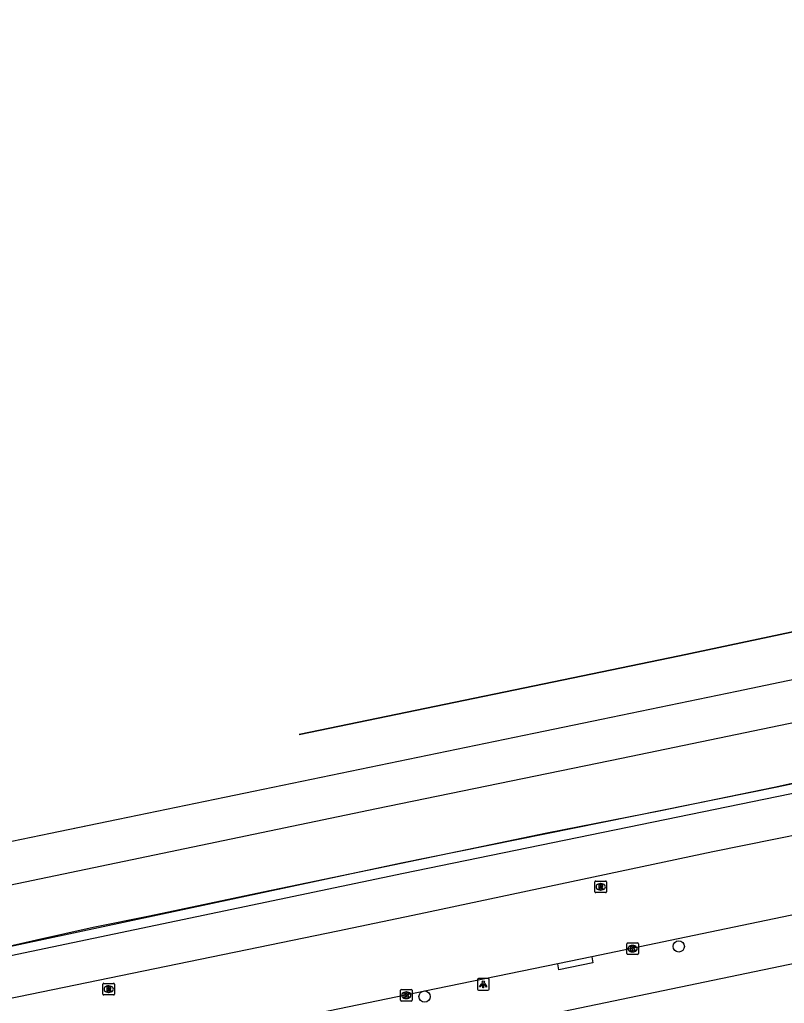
# Model space of a CAD drawing. Extents: x 162990 to 165007, y 383433 to 384336.
# Drawn here: x 164040.8 to 164106.7, y 384166.2 to 384251 of the extents above; entities that cross this region are included whole.
import ezdxf

# ---------------------------------------------------------------- set-up
doc = ezdxf.new("R2010")
doc.units = 0
for name, color, linetype in [('IMGEO_Boom', 7, 'Continuous'), ('IMGEO_Geluidsscherm', 7, 'Continuous'), ('IMGEO_Haag', 7, 'Continuous'), ('IMGEO_Hek', 7, 'Continuous'), ('IMGEO_Kolk', 7, 'Continuous'), ('IMGEO_Lichtpunt', 7, 'Continuous'), ('IMGEO_Rijbaan_lokaal_gesloten', 7, 'Continuous'), ('IMGEO_Rioolput', 7, 'Continuous'), ('IMGEO_Spoor', 7, 'Continuous'), ('IMGEO_Spoorbaan_halfverhard', 7, 'Continuous'), ('IMGEO_Voetpad_open', 7, 'Continuous')]:
    doc.layers.add(name, color=color, linetype=linetype)

msp = doc.modelspace()

# ---------------------------------------------------------------- linework, layer by layer
at = {"layer": 'IMGEO_Boom'}
for centre in [(164097.587, 384171.084), (164075.689, 384166.76)]:
    msp.add_circle(centre, 0.489, dxfattribs=at)
at = {"layer": 'IMGEO_Geluidsscherm'}
msp.add_lwpolyline([(164032.408, 384169.426), (164042.242, 384171.643), (164047.123, 384172.737), (164051.97, 384173.728), (164061.762, 384175.788), (164071.604, 384177.826), (164086.223, 384180.877), (164096.055, 384182.81), (164105.823, 384184.809), (164115.598, 384186.979), (164125.423, 384189.022), (164131.529, 384190.317), (164140.846, 384192.235), (164149.08, 384193.949), (164157.857, 384195.735), (164165.757, 384197.284), (164171.413, 384198.388), (164182.191, 384200.754), (164188.653, 384202.187), (164197.889, 384204.143), (164208.612, 384206.353), (164222.309, 384209.203), (164232.177, 384211.07), (164237.019, 384211.987)], dxfattribs=at)
at = {"layer": 'IMGEO_Haag'}
msp.add_lwpolyline([(163892.562, 384140.484), (163892.745, 384139.603), (163976.433, 384156.982), (164073.867, 384177.406), (164173.737, 384197.907), (164238.498, 384211.23), (164245.279, 384212.748), (164245.015, 384213.611)], dxfattribs=at)
at = {"layer": 'IMGEO_Hek'}
msp.add_lwpolyline([(164160.968, 384209.559), (164097.649, 384196.147), (164064.865, 384189.352)], dxfattribs=at)
at = {"layer": 'IMGEO_Kolk'}
for p, q in [((164093.105, 384170.463), (164093.105, 384171.315)), ((164093.18, 384171.389), (164094.032, 384171.389)), ((164093.593, 384171.169), (164093.618, 384171.169)), ((164094.106, 384171.315), (164094.106, 384170.463)), ((164094.032, 384170.389), (164093.18, 384170.389)), ((164093.616, 384170.609), (164093.591, 384170.609)), ((164073.609, 384166.451), (164073.609, 384167.303)), ((164073.684, 384167.377), (164074.536, 384167.377)), ((164074.097, 384167.157), (164074.122, 384167.157)), ((164074.61, 384167.303), (164074.61, 384166.451)), ((164074.536, 384166.377), (164073.684, 384166.377)), ((164074.12, 384166.597), (164074.095, 384166.597))]:
    msp.add_line(p, q, dxfattribs=at)
for points in [[(164093.105, 384170.463), (164093.105, 384171.315)], [(164093.18, 384171.389), (164094.032, 384171.389)], [(164094.106, 384171.315), (164094.106, 384170.463)], [(164094.032, 384170.389), (164093.18, 384170.389)], [(164093.426, 384171.089), (164093.549, 384171.089), (164093.549, 384170.938), (164093.679, 384171.089), (164093.843, 384171.089), (164093.697, 384170.938), (164093.85, 384170.689), (164093.698, 384170.689), (164093.613, 384170.853), (164093.549, 384170.786), (164093.549, 384170.689), (164093.426, 384170.689), (164093.426, 384171.089)], [(164073.609, 384166.451), (164073.609, 384167.303)], [(164073.684, 384167.377), (164074.536, 384167.377)], [(164073.93, 384167.077), (164074.053, 384167.077), (164074.053, 384166.926), (164074.183, 384167.077), (164074.347, 384167.077), (164074.201, 384166.926), (164074.354, 384166.677), (164074.202, 384166.677), (164074.117, 384166.841), (164074.053, 384166.774), (164074.053, 384166.677), (164073.93, 384166.677), (164073.93, 384167.077)], [(164074.61, 384167.303), (164074.61, 384166.451)], [(164074.536, 384166.377), (164073.684, 384166.377)]]:
    msp.add_lwpolyline(points, dxfattribs=at)
for centre, start, end in [((164093.182, 384171.313), 91.55205, 178.44795), ((164093.182, 384171.313), 91.55205, 178.44795), ((164094.03, 384171.313), 1.55205, 88.44795), ((164094.03, 384171.313), 1.55205, 88.44795), ((164093.182, 384170.465), 181.55205, 268.44795), ((164093.182, 384170.465), 181.55205, 268.44795), ((164094.03, 384170.465), 271.55205, 358.44795), ((164094.03, 384170.465), 271.55205, 358.44795), ((164073.686, 384167.301), 91.55205, 178.44795), ((164073.686, 384167.301), 91.55205, 178.44795), ((164074.534, 384167.301), 1.55205, 88.44795), ((164074.534, 384167.301), 1.55205, 88.44795), ((164073.686, 384166.453), 181.55205, 268.44795), ((164073.686, 384166.453), 181.55205, 268.44795), ((164074.534, 384166.453), 271.55205, 358.44795), ((164074.534, 384166.453), 271.55205, 358.44795)]:
    msp.add_arc(centre, 0.0765, start, end, dxfattribs=at)
for centre, major_axis, ratio, start_param, end_param in [((164093.592, 384170.889), (-0.387, 0.002), 0.722429, 4.712389, 7.853982), ((164093.617, 384170.889), (-0.39, 0.002), 0.717154, 1.570796, 4.712389), ((164074.096, 384166.877), (-0.387, 0.002), 0.722429, 4.712389, 7.853982), ((164074.121, 384166.877), (-0.39, 0.002), 0.717154, 1.570796, 4.712389)]:
    msp.add_ellipse(centre, major_axis=major_axis, ratio=ratio, start_param=start_param, end_param=end_param, dxfattribs=at)
at = {"layer": 'IMGEO_Lichtpunt'}
for p, q in [((164080.241, 384168.214), (164080.241, 384167.407)), ((164080.241, 384168.214), (164080.241, 384167.407)), ((164081.143, 384168.309), (164080.335, 384168.309)), ((164081.143, 384168.309), (164080.335, 384168.309)), ((164081.237, 384167.407), (164081.237, 384168.214)), ((164081.237, 384167.407), (164081.237, 384168.214)), ((164080.335, 384167.313), (164081.143, 384167.313)), ((164080.335, 384167.313), (164081.143, 384167.313))]:
    msp.add_line(p, q, dxfattribs=at)
for points in [[(164080.615, 384167.878), (164080.654, 384167.85), (164080.466, 384167.588), (164080.428, 384167.615), (164080.615, 384167.878)], [(164080.717, 384167.83), (164080.764, 384167.83), (164080.764, 384167.508), (164080.717, 384167.508), (164080.717, 384167.83)], [(164080.827, 384167.85), (164080.865, 384167.877), (164081.052, 384167.615), (164081.013, 384167.587), (164080.827, 384167.85)]]:
    msp.add_lwpolyline(points, dxfattribs=at)
msp.add_circle((164080.74, 384168.012), 0.0994, dxfattribs=at)
for centre, start, end in [((164080.335, 384168.214), 90, 180), ((164080.335, 384168.214), 90, 180), ((164081.143, 384168.214), 0, 90), ((164081.143, 384168.214), 0, 90), ((164080.335, 384167.407), 180, 270), ((164080.335, 384167.407), 180, 270), ((164081.143, 384167.407), 270, 0), ((164081.143, 384167.407), 270, 360)]:
    msp.add_arc(centre, 0.0946, start, end, dxfattribs=at)
at = {"layer": 'IMGEO_Rijbaan_lokaal_gesloten'}
for points in [[(164013.045, 384161.087), (164068.214, 384172.427), (164075.211, 384173.907), (164100.528, 384179.263), (164113.878, 384181.981)], [(164115.306, 384175.437), (164090.089, 384170.183)], [(164087.16, 384169.581), (164076.684, 384167.419), (164037.759, 384159.384)], [(164090.089, 384170.183), (164087.16, 384169.581)]]:
    msp.add_lwpolyline(points, dxfattribs=at)
at = {"layer": 'IMGEO_Rioolput'}
for p, q in [((164090.359, 384175.797), (164090.359, 384176.649)), ((164090.434, 384176.723), (164091.286, 384176.723)), ((164090.847, 384176.503), (164090.872, 384176.503)), ((164091.36, 384176.649), (164091.36, 384175.797)), ((164091.286, 384175.723), (164090.434, 384175.723)), ((164090.87, 384175.943), (164090.845, 384175.943)), ((164047.961, 384166.977), (164047.961, 384167.829)), ((164048.036, 384167.903), (164048.888, 384167.903)), ((164048.962, 384167.829), (164048.962, 384166.977)), ((164048.472, 384167.123), (164048.447, 384167.123)), ((164048.449, 384167.683), (164048.474, 384167.683)), ((164048.888, 384166.903), (164048.036, 384166.903))]:
    msp.add_line(p, q, dxfattribs=at)
for points in [[(164090.359, 384175.797), (164090.359, 384176.649)], [(164090.434, 384176.723), (164091.286, 384176.723)], [(164090.948, 384176.421), (164090.696, 384176.423), (164090.696, 384176.023)], [(164090.874, 384176.342), (164090.82, 384176.342), (164090.82, 384176.261)], [(164090.82, 384176.261), (164090.872, 384176.261)], [(164091.36, 384176.649), (164091.36, 384175.797)], [(164091.286, 384175.723), (164090.434, 384175.723)], [(164090.696, 384176.023), (164090.82, 384176.023), (164090.82, 384176.185), (164090.831, 384176.185)], [(164090.878, 384176.156), (164090.949, 384176.023), (164091.089, 384176.023), (164091.024, 384176.149)], [(164047.961, 384166.977), (164047.961, 384167.829)], [(164048.036, 384167.903), (164048.888, 384167.903)], [(164048.962, 384167.829), (164048.962, 384166.977)], [(164048.55, 384167.601), (164048.298, 384167.603), (164048.298, 384167.203)], [(164048.298, 384167.203), (164048.422, 384167.203), (164048.422, 384167.365), (164048.433, 384167.365)], [(164048.476, 384167.522), (164048.422, 384167.522), (164048.422, 384167.441)], [(164048.422, 384167.441), (164048.474, 384167.441)], [(164048.48, 384167.336), (164048.551, 384167.203), (164048.691, 384167.203), (164048.626, 384167.329)], [(164048.888, 384166.903), (164048.036, 384166.903)]]:
    msp.add_lwpolyline(points, dxfattribs=at)
for centre, radius, start, end in [((164090.436, 384176.647), 0.0765, 91.55205, 178.44795), ((164090.436, 384176.647), 0.0765, 91.55205, 178.44795), ((164090.856, 384176.45), 0.19, 274.7715, 282.96867), ((164090.88, 384176.246), 0.0964, 77.00612, 93.18647), ((164090.894, 384176.303), 0.0378, 276.66336, 79.67722), ((164090.947, 384176.311), 0.109, 350.36119, 89.41601), ((164090.945, 384176.311), 0.112, 277.58423, 350.98172), ((164091.284, 384176.647), 0.0765, 1.55205, 88.44795), ((164091.284, 384176.647), 0.0765, 1.55205, 88.44795), ((164090.436, 384175.799), 0.0765, 181.55205, 268.44795), ((164090.436, 384175.799), 0.0765, 181.55205, 268.44795), ((164090.83, 384176.132), 0.0533, 26.02933, 88.69889), ((164090.929, 384176.096), 0.108, 29.51342, 73.79051), ((164091.284, 384175.799), 0.0765, 271.55205, 358.44795), ((164091.284, 384175.799), 0.0765, 271.55205, 358.44795), ((164048.038, 384167.827), 0.0765, 91.55205, 178.44795), ((164048.038, 384167.827), 0.0765, 91.55205, 178.44795), ((164048.886, 384167.827), 0.0765, 1.55205, 88.44795), ((164048.886, 384167.827), 0.0765, 1.55205, 88.44795), ((164048.038, 384166.979), 0.0765, 181.55205, 268.44795), ((164048.038, 384166.979), 0.0765, 181.55205, 268.44795), ((164048.432, 384167.312), 0.0533, 26.02933, 88.69889), ((164048.458, 384167.63), 0.19, 274.7715, 282.96867), ((164048.482, 384167.426), 0.0964, 77.00612, 93.18647), ((164048.496, 384167.483), 0.0378, 276.66336, 79.67722), ((164048.549, 384167.491), 0.109, 350.36119, 89.41601), ((164048.547, 384167.491), 0.112, 277.58423, 350.98172), ((164048.531, 384167.276), 0.108, 29.51342, 73.79051), ((164048.886, 384166.979), 0.0765, 271.55205, 358.44795), ((164048.886, 384166.979), 0.0765, 271.55205, 358.44795)]:
    msp.add_arc(centre, radius, start, end, dxfattribs=at)
for centre, major_axis, ratio, start_param, end_param in [((164090.846, 384176.223), (-0.387, 0.002), 0.722429, 4.712389, 7.853982), ((164090.871, 384176.223), (-0.39, 0.002), 0.717154, 1.570796, 4.712389), ((164048.448, 384167.403), (-0.387, 0.002), 0.722429, 4.712389, 7.853982), ((164048.473, 384167.403), (-0.39, 0.002), 0.717154, 1.570796, 4.712389)]:
    msp.add_ellipse(centre, major_axis=major_axis, ratio=ratio, start_param=start_param, end_param=end_param, dxfattribs=at)
at = {"layer": 'IMGEO_Spoor'}
for points in [[(164788.231, 384335.773), (164684.182, 384314.23), (164649.743, 384306.978), (164549.034, 384286.117), (164446.504, 384264.637), (164353.435, 384245.24), (164284.243, 384230.902), (164214.646, 384216.358), (164173.585, 384207.909), (164102.605, 384193.066), (164031.754, 384178.409), (163810.752, 384132.353), (163673.071, 384103.86), (163574.904, 384083.455)], [(164789.572, 384332.389), (164775.58, 384329.429), (164644.744, 384302.256), (164570.629, 384286.722), (164345.336, 384239.894), (164220.116, 384213.747), (164092.662, 384187.275), (164071.527, 384182.957), (163942.979, 384156.119), (163900.983, 384147.477), (163806.025, 384127.659), (163575.669, 384079.775)]]:
    msp.add_lwpolyline(points, dxfattribs=at)
at = {"layer": 'IMGEO_Spoorbaan_halfverhard'}
for points in [[(163892.562, 384140.484), (163894.397, 384140.865), (163911.419, 384144.396), (163943.293, 384151.084), (163953.785, 384153.248), (163965.539, 384155.519), (163976.248, 384157.863), (164008.211, 384164.605), (164027.429, 384168.427), (164040.716, 384171.257), (164073.689, 384178.288), (164106.067, 384184.851), (164138.86, 384191.809), (164173.545, 384198.786), (164184.194, 384201.103), (164191.357, 384202.662), (164224.204, 384209.495), (164238.302, 384212.109), (164245.015, 384213.611)], [(164064.865, 384189.352), (164097.649, 384196.147), (164160.958, 384209.557)]]:
    msp.add_lwpolyline(points, dxfattribs=at)
at = {"layer": 'IMGEO_Voetpad_open'}
for points in [[(164035.172, 384154.601), (164077.591, 384163.416), (164136.425, 384175.642), (164181.684, 384185.212), (164230.991, 384195.25), (164245.375, 384198.004)], [(164090.089, 384170.183), (164090.191, 384169.675), (164087.262, 384169.072), (164087.16, 384169.581)]]:
    msp.add_lwpolyline(points, dxfattribs=at)

doc.saveas('drawing.dxf')
